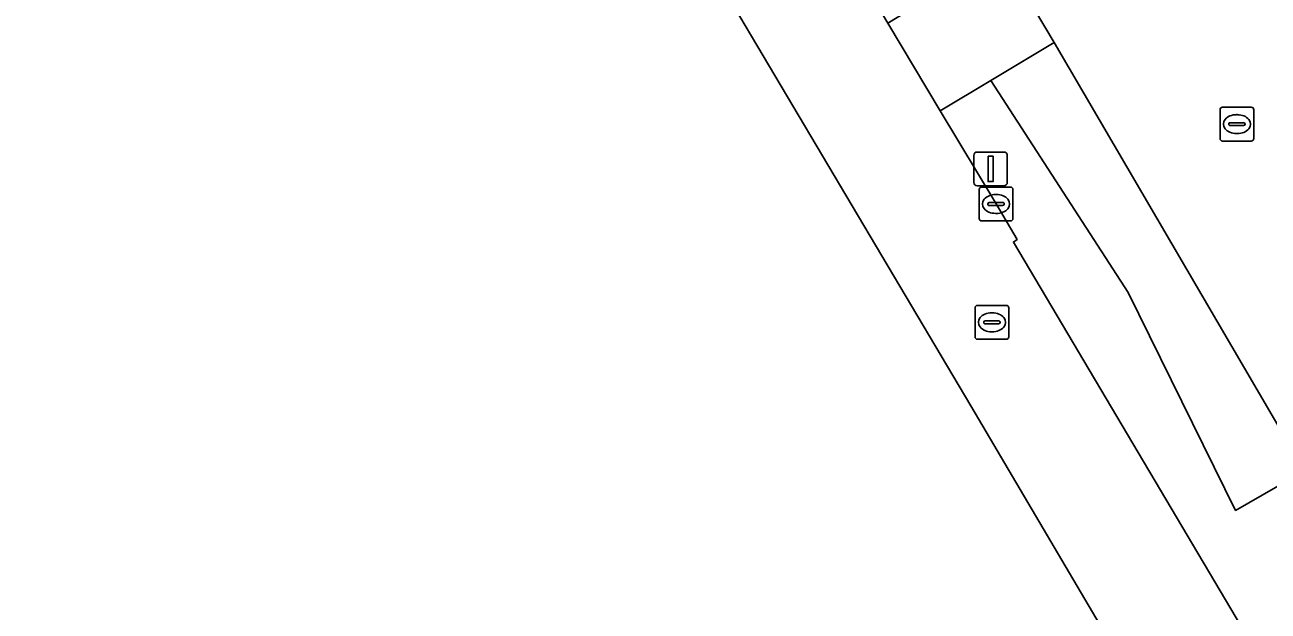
# Model space of a CAD drawing. Extents: x 156661 to 157576, y 383570 to 384425.
# Drawn here: x 156666.5 to 156703.3, y 383820 to 383837.35 of the extents above; entities that cross this region are included whole.
import ezdxf

# ---------------------------------------------------------------- set-up
doc = ezdxf.new("R2010")
doc.units = 0
for name, color, linetype in [('IMGEO_Groenvoorziening', 7, 'Continuous'), ('IMGEO_Kolk', 7, 'Continuous'), ('IMGEO_Lichtmast', 7, 'Continuous'), ('IMGEO_OVBaan_gesloten', 7, 'Continuous'), ('IMGEO_Rioolput', 7, 'Continuous'), ('IMGEO_Voetpad_open', 7, 'Continuous')]:
    doc.layers.add(name, color=color, linetype=linetype)

msp = doc.modelspace()

# ---------------------------------------------------------------- linework, layer by layer
at = {"layer": 'IMGEO_Groenvoorziening'}
msp.add_lwpolyline([(156704.398, 383856.067), (156692.389, 383850.886), (156689.54, 383857.489), (156689.081, 383857.291), (156688.398, 383856.983), (156686.114, 383862.164), (156685.661, 383861.994), (156682.717, 383860.738), (156696.966, 383836.824), (156704.38, 383824.151), (156702.342, 383822.975), (156699.159, 383829.422), (156695.097, 383835.702), (156693.596, 383834.801), (156695.249, 383832.046), (156695.872, 383830.999), (156695.764, 383830.919), (156715.066, 383798.361)], dxfattribs=at)
msp.add_lwpolyline([(156696.966, 383836.824), (156695.097, 383835.702), (156699.159, 383829.422), (156702.342, 383822.975), (156704.38, 383824.151)], close=True, dxfattribs=at)
at = {"layer": 'IMGEO_Kolk'}
for p, q in [((156694.749, 383831.62), (156694.749, 383832.472)), ((156694.824, 383832.546), (156695.676, 383832.546)), ((156695.75, 383832.472), (156695.75, 383831.62)), ((156695.051, 383832.089), (156695.449, 383832.089)), ((156695.237, 383832.326), (156695.262, 383832.326)), ((156695.008, 383832.04), (156695.008, 383832.052)), ((156695.446, 383832.003), (156695.048, 383832.003)), ((156695.26, 383831.766), (156695.235, 383831.766)), ((156695.492, 383832.052), (156695.492, 383832.04)), ((156695.676, 383831.546), (156694.824, 383831.546))]:
    msp.add_line(p, q, dxfattribs=at)
for points in [[(156694.749, 383831.62), (156694.749, 383832.472)], [(156694.824, 383832.546), (156695.676, 383832.546)], [(156695.75, 383832.472), (156695.75, 383831.62)], [(156695.676, 383831.546), (156694.824, 383831.546)]]:
    msp.add_lwpolyline(points, dxfattribs=at)
for centre, radius, start, end in [((156694.826, 383832.47), 0.0765, 91.552, 178.448), ((156694.826, 383832.47), 0.0765, 91.552, 178.448), ((156695.674, 383832.47), 0.0765, 1.552, 88.448), ((156695.674, 383832.47), 0.0765, 1.552, 88.448), ((156695.048, 383832.049), 0.0403, 85.8775, 175.7526), ((156695.453, 383832.051), 0.0386, 1.7309, 96.639), ((156695.045, 383832.039), 0.0366, 178.938, 274.7102), ((156695.449, 383832.046), 0.043, 264.8664, 352.4533), ((156694.826, 383831.622), 0.0765, 181.552, 268.448), ((156694.826, 383831.622), 0.0765, 181.552, 268.448), ((156695.674, 383831.622), 0.0765, 271.552, 358.448), ((156695.674, 383831.622), 0.0765, 271.552, 358.448)]:
    msp.add_arc(centre, radius, start, end, dxfattribs=at)
for centre, major_axis, ratio, start_param, end_param in [((156695.236, 383832.046), (-0.387, 0.002), 0.722429, 4.712389, 7.853982), ((156695.261, 383832.046), (-0.39, 0.002), 0.717154, 1.570796, 4.712389)]:
    msp.add_ellipse(centre, major_axis=major_axis, ratio=ratio, start_param=start_param, end_param=end_param, dxfattribs=at)
at = {"layer": 'IMGEO_Lichtmast'}
for p, q in [((156694.693, 383833.584), (156695.483, 383833.584)), ((156695.483, 383833.584), (156694.693, 383833.584)), ((156694.593, 383832.684), (156694.593, 383833.484)), ((156694.593, 383833.484), (156694.593, 383832.684)), ((156695.583, 383833.484), (156695.583, 383832.684)), ((156695.583, 383832.684), (156695.583, 383833.484)), ((156695.483, 383832.584), (156694.693, 383832.584)), ((156694.693, 383832.584), (156695.483, 383832.584))]:
    msp.add_line(p, q, dxfattribs=at)
msp.add_lwpolyline([(156695.013, 383833.459), (156695.163, 383833.459), (156695.163, 383832.709), (156695.013, 383832.709), (156695.013, 383833.459)], dxfattribs=at)
for centre, start, end in [((156694.693, 383833.484), 90, 180), ((156694.693, 383833.484), 90, 180), ((156695.483, 383833.484), 0, 90), ((156695.483, 383833.484), 360, 90), ((156694.693, 383832.684), 180, 270), ((156694.693, 383832.684), 180, 270), ((156695.483, 383832.684), 270, 0), ((156695.483, 383832.684), 270, 0)]:
    msp.add_arc(centre, 0.1, start, end, dxfattribs=at)
at = {"layer": 'IMGEO_OVBaan_gesloten'}
msp.add_lwpolyline([(156774.683, 383690.665), (156778.033, 383692.126), (156743.737, 383750), (156720.142, 383789.798), (156715.066, 383798.361), (156695.764, 383830.919), (156695.872, 383830.999), (156695.249, 383832.046), (156693.596, 383834.801), (156692.043, 383837.395), (156678.244, 383860.711), (156676.825, 383863.032), (156675.34, 383865.46), (156674.754, 383866.418), (156673.061, 383869.241), (156673.001, 383869.075), (156671.262, 383871.721), (156669.536, 383874.347), (156666.5, 383872.689), (156669.035, 383868.996), (156694.501, 383826.069), (156728.444, 383768.526)], close=True, dxfattribs=at)
at = {"layer": 'IMGEO_Rioolput'}
for p, q in [((156701.88, 383833.983), (156701.88, 383834.835)), ((156701.955, 383834.909), (156702.807, 383834.909)), ((156702.368, 383834.689), (156702.393, 383834.689)), ((156702.881, 383834.835), (156702.881, 383833.983)), ((156702.139, 383834.403), (156702.139, 383834.415)), ((156702.577, 383834.366), (156702.179, 383834.366)), ((156702.182, 383834.452), (156702.58, 383834.452)), ((156702.623, 383834.415), (156702.623, 383834.403)), ((156702.391, 383834.129), (156702.366, 383834.129)), ((156702.807, 383833.909), (156701.955, 383833.909)), ((156694.627, 383828.118), (156694.627, 383828.97)), ((156694.702, 383829.044), (156695.554, 383829.044)), ((156695.115, 383828.824), (156695.14, 383828.824)), ((156695.628, 383828.97), (156695.628, 383828.118)), ((156694.886, 383828.538), (156694.886, 383828.55)), ((156695.324, 383828.501), (156694.926, 383828.501)), ((156694.929, 383828.587), (156695.327, 383828.587)), ((156695.37, 383828.55), (156695.37, 383828.538)), ((156695.554, 383828.044), (156694.702, 383828.044)), ((156695.138, 383828.264), (156695.113, 383828.264))]:
    msp.add_line(p, q, dxfattribs=at)
for points in [[(156701.88, 383833.983), (156701.88, 383834.835)], [(156701.955, 383834.909), (156702.807, 383834.909)], [(156702.881, 383834.835), (156702.881, 383833.983)], [(156702.807, 383833.909), (156701.955, 383833.909)], [(156694.627, 383828.118), (156694.627, 383828.97)], [(156694.702, 383829.044), (156695.554, 383829.044)], [(156695.628, 383828.97), (156695.628, 383828.118)], [(156695.554, 383828.044), (156694.702, 383828.044)]]:
    msp.add_lwpolyline(points, dxfattribs=at)
for centre, radius, start, end in [((156701.957, 383834.833), 0.0765, 91.552, 178.448), ((156701.957, 383834.833), 0.0765, 91.552, 178.448), ((156702.805, 383834.833), 0.0765, 1.552, 88.448), ((156702.805, 383834.833), 0.0765, 1.552, 88.448), ((156702.179, 383834.412), 0.0403, 85.8775, 175.7526), ((156702.176, 383834.402), 0.0366, 178.938, 274.7102), ((156702.58, 383834.409), 0.043, 264.8664, 352.4533), ((156702.584, 383834.414), 0.0386, 1.7309, 96.639), ((156701.957, 383833.985), 0.0765, 181.552, 268.448), ((156701.957, 383833.985), 0.0765, 181.552, 268.448), ((156702.805, 383833.985), 0.0765, 271.552, 358.448), ((156702.805, 383833.985), 0.0765, 271.552, 358.448), ((156694.704, 383828.968), 0.0765, 91.552, 178.448), ((156694.704, 383828.968), 0.0765, 91.552, 178.448), ((156695.552, 383828.968), 0.0765, 1.552, 88.448), ((156695.552, 383828.968), 0.0765, 1.552, 88.448), ((156694.926, 383828.547), 0.0403, 85.8775, 175.7526), ((156694.923, 383828.537), 0.0366, 178.938, 274.7102), ((156695.327, 383828.544), 0.043, 264.8664, 352.4533), ((156695.331, 383828.549), 0.0386, 1.7309, 96.639), ((156694.704, 383828.12), 0.0765, 181.552, 268.448), ((156694.704, 383828.12), 0.0765, 181.552, 268.448), ((156695.552, 383828.12), 0.0765, 271.552, 358.448), ((156695.552, 383828.12), 0.0765, 271.552, 358.448)]:
    msp.add_arc(centre, radius, start, end, dxfattribs=at)
for centre, major_axis, ratio, start_param, end_param in [((156702.367, 383834.409), (-0.387, 0.002), 0.722429, 4.712389, 7.853982), ((156702.392, 383834.409), (-0.39, 0.002), 0.717154, 1.570796, 4.712389), ((156695.114, 383828.544), (-0.387, 0.002), 0.722429, 4.712389, 7.853982), ((156695.139, 383828.544), (-0.39, 0.002), 0.717154, 1.570796, 4.712389)]:
    msp.add_ellipse(centre, major_axis=major_axis, ratio=ratio, start_param=start_param, end_param=end_param, dxfattribs=at)
at = {"layer": 'IMGEO_Voetpad_open'}
msp.add_lwpolyline([(156682.717, 383860.738), (156680.663, 383864.185), (156678.542, 383867.746), (156676.825, 383863.032), (156678.244, 383860.711), (156679.277, 383861.3), (156693.107, 383838.038), (156692.043, 383837.395), (156693.596, 383834.801), (156695.097, 383835.702), (156696.966, 383836.824)], close=True, dxfattribs=at)

doc.saveas('drawing.dxf')
